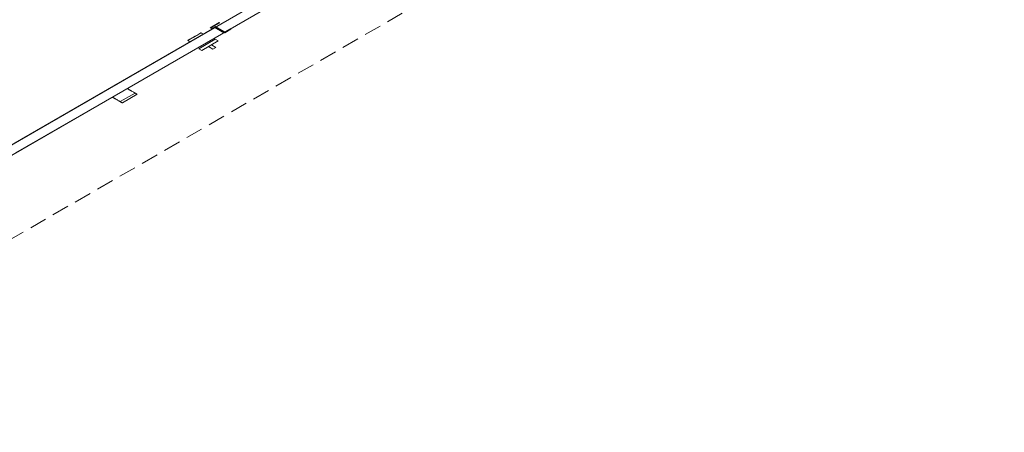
# Model space of a CAD drawing. Header units: millimetres. Extents: x 2 to 902, y -447 to 199.
# Tile 361 of 656: x 76.34 to 87.81, y 82.46 to 87.27. Entities that reach past the tile are written whole.
import ezdxf

# ---------------------------------------------------------------- set-up
doc = ezdxf.new("R2010")
doc.units = ezdxf.units.MM
doc.header["$MEASUREMENT"] = 0
doc.linetypes.add('JIS_02_2.0', pattern=[0.3, 0.2, -0.1])
for name, color, linetype, lineweight in [('DI-Área do detalhe', 7, 'JIS_02_2.0', 9), ('IFC-Parede padrão-Contorno', 44, 'Continuous', 5), ('IFC-Porta-Contorno', 142, 'Continuous', 5)]:
    doc.layers.add(name, color=color, linetype=linetype, lineweight=lineweight)

msp = doc.modelspace()

# ---------------------------------------------------------------- linework, layer by layer
at = {"layer": 'DI-Área do detalhe', "color": 7}
msp.add_lwpolyline([(63.961, 87.297), (79.432, 96.229), (87.812, 91.391), (72.341, 82.459), (63.961, 87.297)], dxfattribs=at)
at = {"layer": 'IFC-Parede padrão-Contorno', "color": 7, "lineweight": 5}
for p, q in [((72.891, 83.871), (85.434, 91.113)), ((72.995, 83.811), (85.538, 91.053))]:
    msp.add_line(p, q, dxfattribs=at)
at = {"layer": 'IFC-Porta-Contorno', "color": 7, "lineweight": 5}
for p, q in [((78.56, 87.172), (78.665, 87.233)), ((78.56, 87.172), (78.665, 87.233)), ((78.575, 87.173), (78.672, 87.229)), ((78.575, 87.173), (78.672, 87.229)), ((78.672, 87.229), (78.665, 87.233)), ((78.672, 87.229), (78.665, 87.233)), ((76.187, 85.774), (78.612, 87.174)), ((76.291, 85.714), (78.716, 87.114)), ((78.383, 87.072), (78.414, 87.09)), ((78.388, 87.075), (78.402, 87.082)), ((78.402, 87.082), (78.414, 87.09)), ((78.414, 87.09), (78.438, 87.104)), ((78.414, 87.09), (78.425, 87.096)), ((78.425, 87.096), (78.435, 87.102)), ((78.435, 87.102), (78.442, 87.106)), ((78.438, 87.104), (78.451, 87.111)), ((78.442, 87.106), (78.448, 87.109)), ((78.448, 87.109), (78.452, 87.111)), ((78.477, 87.096), (78.451, 87.111)), ((78.452, 87.111), (78.453, 87.112)), ((78.479, 87.097), (78.453, 87.112)), ((78.584, 87.158), (78.56, 87.172)), ((78.584, 87.158), (78.56, 87.172)), ((78.586, 87.167), (78.575, 87.173)), ((78.586, 87.167), (78.575, 87.173)), ((78.584, 87.158), (78.619, 87.178)), ((78.586, 87.167), (78.619, 87.186)), ((78.586, 87.167), (78.619, 87.186)), ((78.716, 87.114), (78.612, 87.174)), ((78.73, 87.122), (78.619, 87.186)), ((78.626, 87.182), (78.619, 87.186)), ((78.73, 87.114), (78.619, 87.178)), ((78.73, 87.114), (78.723, 87.118)), ((78.73, 87.122), (78.792, 87.158)), ((78.73, 87.114), (78.799, 87.154)), ((78.73, 87.114), (78.799, 87.154)), ((78.799, 87.154), (78.792, 87.158)), ((78.799, 87.154), (78.792, 87.158)), ((78.297, 87.022), (78.304, 87.026)), ((78.297, 87.022), (78.298, 87.023)), ((78.323, 87.007), (78.297, 87.022)), ((78.323, 87.007), (78.297, 87.022)), ((78.298, 87.023), (78.302, 87.025)), ((78.302, 87.025), (78.307, 87.028)), ((78.304, 87.026), (78.323, 87.037)), ((78.307, 87.028), (78.315, 87.033)), ((78.315, 87.033), (78.325, 87.038)), ((78.323, 87.037), (78.351, 87.053)), ((78.325, 87.038), (78.336, 87.045)), ((78.336, 87.045), (78.348, 87.052)), ((78.348, 87.052), (78.361, 87.059)), ((78.351, 87.053), (78.383, 87.072)), ((78.361, 87.059), (78.375, 87.067)), ((78.375, 87.067), (78.388, 87.075)), ((78.427, 86.927), (78.617, 87.037)), ((78.427, 86.927), (78.617, 87.037)), ((78.461, 86.907), (78.652, 87.017)), ((78.461, 86.907), (78.652, 87.017)), ((78.626, 86.942), (78.574, 86.972)), ((78.626, 86.942), (78.574, 86.972)), ((78.652, 87.017), (78.617, 87.037)), ((78.652, 87.017), (78.617, 87.037)), ((78.461, 86.907), (78.427, 86.927)), ((78.461, 86.907), (78.427, 86.927)), ((78.591, 86.922), (78.539, 86.952)), ((78.591, 86.922), (78.539, 86.952)), ((78.591, 86.922), (78.626, 86.942)), ((78.591, 86.922), (78.626, 86.942)), ((77.509, 86.311), (77.683, 86.411)), ((77.535, 86.296), (77.709, 86.396)), ((77.591, 86.463), (77.59, 86.464)), ((77.59, 86.464), (77.59, 86.464)), ((77.593, 86.463), (77.591, 86.463)), ((77.595, 86.461), (77.593, 86.463)), ((77.598, 86.46), (77.595, 86.461)), ((77.601, 86.458), (77.598, 86.46)), ((77.604, 86.456), (77.601, 86.458)), ((77.608, 86.454), (77.604, 86.456)), ((77.612, 86.452), (77.608, 86.454)), ((77.616, 86.449), (77.612, 86.452)), ((77.619, 86.447), (77.616, 86.449)), ((77.623, 86.445), (77.619, 86.447)), ((77.626, 86.444), (77.623, 86.445)), ((77.629, 86.442), (77.626, 86.444)), ((77.631, 86.441), (77.629, 86.442)), ((77.632, 86.44), (77.631, 86.441)), ((77.633, 86.439), (77.632, 86.44)), ((77.636, 86.438), (77.633, 86.439)), ((77.643, 86.434), (77.636, 86.438)), ((77.653, 86.428), (77.643, 86.434)), ((77.668, 86.419), (77.653, 86.428)), ((77.67, 86.418), (77.668, 86.419)), ((77.673, 86.416), (77.67, 86.418)), ((77.676, 86.415), (77.673, 86.416)), ((77.679, 86.413), (77.676, 86.415)), ((77.682, 86.411), (77.679, 86.413)), ((77.685, 86.409), (77.682, 86.411)), ((77.684, 86.41), (77.683, 86.411)), ((77.683, 86.411), (77.683, 86.411)), ((77.685, 86.409), (77.684, 86.41)), ((77.684, 86.41), (77.684, 86.41)), ((77.684, 86.41), (77.684, 86.41)), ((77.686, 86.409), (77.685, 86.409)), ((77.688, 86.408), (77.685, 86.409)), ((77.687, 86.409), (77.686, 86.409)), ((77.687, 86.408), (77.687, 86.409)), ((77.691, 86.406), (77.687, 86.408)), ((77.694, 86.404), (77.691, 86.406)), ((77.697, 86.402), (77.694, 86.404)), ((77.696, 86.403), (77.694, 86.404)), ((77.699, 86.402), (77.696, 86.403)), ((77.7, 86.401), (77.697, 86.402)), ((77.703, 86.399), (77.7, 86.401)), ((77.705, 86.398), (77.703, 86.399)), ((77.707, 86.397), (77.705, 86.398)), ((77.708, 86.396), (77.707, 86.397)), ((77.709, 86.396), (77.708, 86.396)), ((77.709, 86.396), (77.709, 86.396)), ((77.418, 86.363), (77.417, 86.364)), ((77.417, 86.364), (77.417, 86.364)), ((77.42, 86.363), (77.418, 86.363)), ((77.422, 86.361), (77.42, 86.363)), ((77.425, 86.36), (77.422, 86.361)), ((77.428, 86.358), (77.425, 86.36)), ((77.431, 86.356), (77.428, 86.358)), ((77.435, 86.354), (77.431, 86.356)), ((77.439, 86.352), (77.435, 86.354)), ((77.442, 86.349), (77.439, 86.352)), ((77.446, 86.347), (77.442, 86.349)), ((77.45, 86.345), (77.446, 86.347)), ((77.453, 86.344), (77.45, 86.345)), ((77.455, 86.342), (77.453, 86.344)), ((77.458, 86.341), (77.455, 86.342)), ((77.459, 86.34), (77.458, 86.341)), ((77.46, 86.339), (77.459, 86.34)), ((77.463, 86.338), (77.46, 86.339)), ((77.469, 86.334), (77.463, 86.338)), ((77.48, 86.328), (77.469, 86.334)), ((77.495, 86.319), (77.48, 86.328)), ((77.497, 86.318), (77.495, 86.319)), ((77.5, 86.316), (77.497, 86.318)), ((77.503, 86.315), (77.5, 86.316)), ((77.505, 86.313), (77.503, 86.315)), ((77.509, 86.311), (77.505, 86.313)), ((77.51, 86.311), (77.509, 86.311)), ((77.51, 86.31), (77.51, 86.311)), ((77.51, 86.311), (77.51, 86.311)), ((77.511, 86.31), (77.51, 86.31)), ((77.512, 86.309), (77.511, 86.31)), ((77.511, 86.31), (77.511, 86.31)), ((77.513, 86.309), (77.512, 86.309)), ((77.514, 86.308), (77.513, 86.309)), ((77.513, 86.309), (77.513, 86.309)), ((77.518, 86.306), (77.514, 86.308)), ((77.521, 86.304), (77.518, 86.306)), ((77.524, 86.302), (77.521, 86.304)), ((77.527, 86.301), (77.524, 86.302)), ((77.529, 86.299), (77.527, 86.301)), ((77.532, 86.298), (77.529, 86.299)), ((77.533, 86.297), (77.532, 86.298)), ((77.535, 86.296), (77.533, 86.297)), ((77.535, 86.296), (77.535, 86.296)), ((77.535, 86.296), (77.535, 86.296))]:
    msp.add_line(p, q, dxfattribs=at)

doc.saveas('drawing.dxf')
